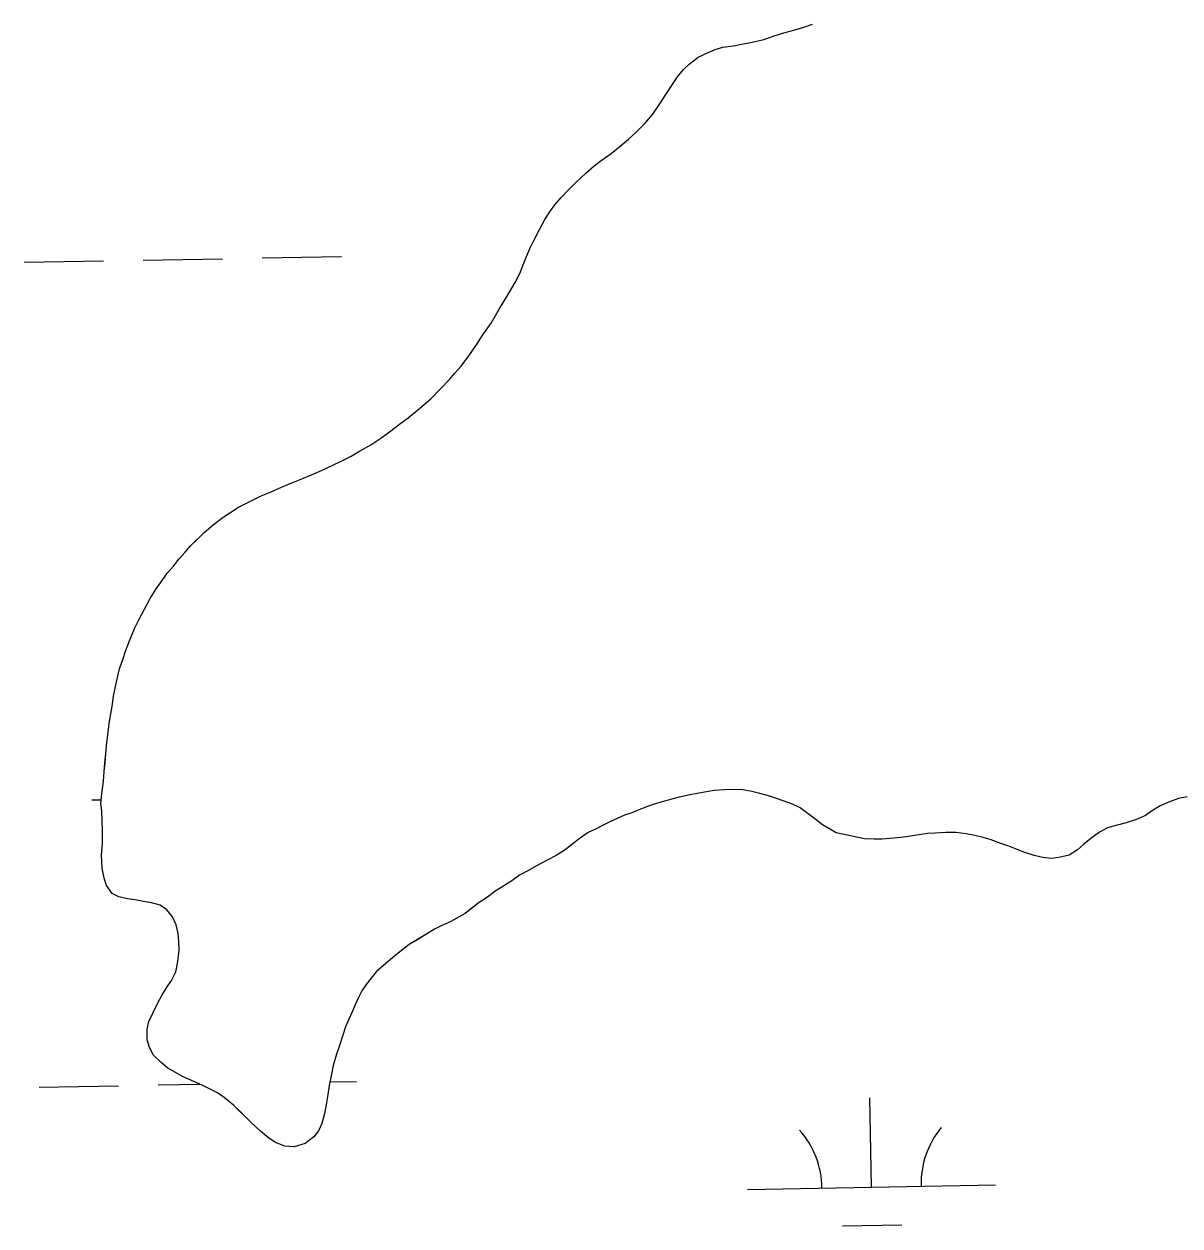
# Model space of a CAD drawing. Extents: x 3925854 to 3964121, y 224593 to 250589.
# Drawn here: x 3938176.8 to 3938642.9, y 243675.1 to 244159.7 of the extents above; entities that cross this region are included whole.
import ezdxf

# ---------------------------------------------------------------- set-up
doc = ezdxf.new("R2010")
doc.units = 0
doc.layers.add('V-TOPO-SHOR', color=7, linetype='Continuous')
doc.layers.add('V-WETL-SWMP', color=7, linetype='Continuous')

msp = doc.modelspace()

# ---------------------------------------------------------------- linework, layer by layer
at = {"layer": 'V-TOPO-SHOR'}
for points in [[(3938382.366, 244072.475), (3938384.605, 244076.854), (3938386.839, 244080.977), (3938389.069, 244084.45), (3938390.902, 244086.893), (3938393.387, 244089.849), (3938396.26, 244092.8), (3938399.26, 244095.878), (3938403.305, 244099.597), (3938406.695, 244102.542), (3938409.56, 244104.717), (3938413.594, 244107.529), (3938417.244, 244110.474), (3938420.502, 244113.292), (3938423.634, 244116.11), (3938427.156, 244119.575), (3938430.296, 244123.43), (3938433.439, 244127.931), (3938435.539, 244131.278), (3938437.9, 244134.88), (3938440.259, 244138.482), (3938442.743, 244141.436), (3938444.963, 244143.617), (3938448.611, 244146.433), (3938452.637, 244148.208), (3938455.494, 244149.478), (3938458.607, 244150.357), (3938462.881, 244150.967), (3938466.771, 244151.708), (3938470.4, 244152.454), (3938475.067, 244153.578), (3938479.22, 244154.967), (3938483.114, 244156.226), (3938486.616, 244157.101), (3938490.767, 244158.358), (3938494.789, 244159.749)], [(3938226.501, 243750.083), (3938226.538, 243754.482), (3938227.212, 243757.452), (3938228.795, 243760.932), (3938230.64, 243764.798), (3938232.35, 243768.018), (3938234.318, 243771.106), (3938236.285, 243774.065), (3938237.997, 243777.545), (3938238.81, 243781.678), (3938239.367, 243786.331), (3938239.268, 243789.956), (3938239.037, 243793.063), (3938238.161, 243796.434), (3938236.637, 243799.682), (3938234.462, 243802.549), (3938231.758, 243804.384), (3938228.275, 243805.32), (3938225.043, 243805.865), (3938221.684, 243806.541), (3938218.584, 243806.954), (3938215.098, 243807.761), (3938212.391, 243809.078), (3938210.091, 243812.334), (3938209.21, 243815.318), (3938208.34, 243819.336), (3938208.127, 243824.643), (3938208.428, 243829.558), (3938208.471, 243834.473), (3938208.376, 243838.485), (3938208.151, 243842.37), (3938207.789, 243845.479), (3938208.211, 243849.356), (3938208.901, 243854.267), (3938209.194, 243858.275), (3938209.482, 243861.769), (3938209.773, 243865.517), (3938210.201, 243870.043), (3938210.617, 243873.014), (3938211.174, 243877.668), (3938211.854, 243881.544), (3938212.399, 243884.516), (3938212.952, 243888.651), (3938213.763, 243892.657), (3938214.57, 243896.272), (3938215.377, 243899.757), (3938216.835, 243903.886), (3938217.767, 243906.854), (3938219.356, 243910.98), (3938221.471, 243916.268), (3938223.181, 243919.488), (3938225.418, 243923.737), (3938227.654, 243928.118), (3938230.147, 243931.978), (3938232.506, 243935.323), (3938234.732, 243938.409), (3938237.083, 243941.104), (3938239.309, 243943.933), (3938241.792, 243946.759), (3938244.145, 243949.454), (3938246.754, 243952.02), (3938249.494, 243954.713), (3938253.144, 243957.787), (3938257.182, 243960.857), (3938259.785, 243962.647), (3938263.3, 243964.945), (3938268.106, 243967.362), (3938272.397, 243969.524), (3938276.421, 243971.171), (3938280.579, 243972.949), (3938284.863, 243974.722), (3938288.887, 243976.369), (3938292.785, 243978.018), (3938296.809, 243979.664), (3938301.098, 243981.698), (3938305.255, 243983.731), (3938308.765, 243985.513), (3938312.147, 243987.553), (3938316.697, 243990.103), (3938321.123, 243993.042), (3938324.248, 243995.344), (3938328.807, 243998.797), (3938331.672, 244000.971), (3938336.362, 244004.814), (3938340.796, 244008.656), (3938344.712, 244012.633), (3938348.367, 244016.354), (3938350.459, 244018.795), (3938353.074, 244021.748), (3938356.215, 244025.992), (3938359.49, 244030.749), (3938361.589, 244033.967), (3938365.126, 244039.111), (3938368.411, 244044.776), (3938371.694, 244050.312), (3938374.844, 244055.461), (3938376.687, 244059.196), (3938378.141, 244062.678), (3938379.464, 244066.03), (3938381.049, 244069.77), (3938382.366, 244072.475)], [(3938504.255, 243833.595), (3938501.296, 243835.303), (3938498.721, 243836.878), (3938496.149, 243838.84), (3938492.938, 243841.326), (3938489.723, 243843.683), (3938486.63, 243845.133), (3938482.888, 243846.46), (3938479.792, 243847.521), (3938476.568, 243848.715), (3938473.47, 243849.518), (3938469.726, 243850.456), (3938466.623, 243850.872), (3938463.26, 243851.029), (3938459.248, 243850.935), (3938455.105, 243850.712), (3938451.994, 243850.091), (3938448.885, 243849.602), (3938444.736, 243848.731), (3938440.978, 243847.988), (3938437.996, 243847.236), (3938435.012, 243846.358), (3938431.25, 243845.354), (3938428.264, 243844.216), (3938424.76, 243842.823), (3938421.903, 243841.682), (3938418.917, 243840.675), (3938415.931, 243839.407), (3938413.072, 243838.006), (3938410.344, 243836.736), (3938407.483, 243835.208), (3938404.237, 243833.685), (3938400.591, 243831.129), (3938397.462, 243828.567), (3938394.599, 243826.523), (3938391.347, 243824.479), (3938387.966, 243822.697), (3938383.417, 243820.278), (3938379.905, 243818.239), (3938376.657, 243816.584), (3938373.531, 243814.282), (3938369.499, 243811.728), (3938366.767, 243810.071), (3938363.639, 243807.64), (3938360.385, 243805.467), (3938357.52, 243803.292), (3938354.655, 243801.117), (3938351.794, 243799.461), (3938348.933, 243797.804), (3938345.037, 243796.155), (3938342.307, 243794.756), (3938339.444, 243792.968), (3938335.543, 243790.544), (3938332.16, 243788.504), (3938329.557, 243786.585), (3938326.95, 243784.537), (3938324.605, 243782.487), (3938321.866, 243780.183), (3938318.866, 243777.492), (3938316.775, 243775.05), (3938314.811, 243772.478), (3938312.978, 243769.908), (3938311.661, 243767.203), (3938310.342, 243764.237), (3938309.152, 243761.401), (3938307.833, 243758.435), (3938306.513, 243755.343), (3938305.319, 243751.988), (3938303.856, 243747.472), (3938302.793, 243744.376), (3938301.46, 243739.729), (3938300.782, 243736.241), (3938299.838, 243731.721), (3938299.152, 243727.199), (3938298.605, 243723.967), (3938297.929, 243720.479), (3938296.858, 243716.349), (3938295.537, 243713.383), (3938293.706, 243710.942), (3938290.19, 243708.255), (3938285.779, 243707), (3938282.029, 243707.29), (3938278.16, 243708.746), (3938275.586, 243710.452), (3938272.118, 243713.328), (3938268.395, 243716.725), (3938266.085, 243719.075), (3938263.777, 243721.293), (3938261.34, 243723.773), (3938257.483, 243726.912), (3938254.782, 243728.747), (3938251.95, 243730.195), (3938248.599, 243731.905), (3938245.249, 243733.357), (3938240.995, 243735.207), (3938237.902, 243736.915), (3938234.814, 243738.754), (3938232.117, 243740.978), (3938229.037, 243743.98), (3938227.38, 243746.97), (3938226.501, 243750.083)], [(3938645.809, 243848.154), (3938642.309, 243847.408), (3938638.676, 243846.145), (3938634.909, 243844.496), (3938631.786, 243842.581), (3938628.923, 243840.535), (3938625.415, 243839.014), (3938621.134, 243837.627), (3938617.501, 243836.624), (3938613.61, 243835.622), (3938610.491, 243833.838), (3938606.975, 243831.28), (3938603.978, 243828.847), (3938601.631, 243826.797), (3938598.248, 243824.628), (3938594.099, 243823.629), (3938590.99, 243823.269), (3938587.629, 243823.684), (3938584.143, 243824.491), (3938580.402, 243825.687), (3938577.305, 243826.879), (3938573.824, 243828.204), (3938570.727, 243829.265), (3938566.727, 243830.723), (3938563.502, 243831.657), (3938560.143, 243832.462), (3938556.657, 243833.14), (3938552.649, 243833.693), (3938548.51, 243833.728), (3938544.238, 243833.507), (3938541.131, 243833.275), (3938537.633, 243832.788), (3938533.357, 243832.177), (3938530.377, 243831.686), (3938526.103, 243831.334), (3938522.867, 243831.104), (3938519.631, 243831.002), (3938515.751, 243831.166), (3938504.255, 243833.595)]]:
    msp.add_lwpolyline(points, dxfattribs=at)
at = {"layer": 'V-WETL-SWMP'}
for p, q in [((3938486.615, 244157.101), (3938490.766, 244158.359)), ((3938490.766, 244158.359), (3938494.789, 244159.748)), ((3938470.4, 244152.454), (3938475.068, 244153.578)), ((3938475.068, 244153.578), (3938479.221, 244154.966)), ((3938479.221, 244154.966), (3938483.113, 244156.226)), ((3938483.113, 244156.226), (3938486.615, 244157.101)), ((3938452.637, 244148.209), (3938455.494, 244149.478)), ((3938455.494, 244149.478), (3938458.607, 244150.357)), ((3938458.607, 244150.357), (3938462.882, 244150.966)), ((3938462.882, 244150.966), (3938466.771, 244151.709)), ((3938466.771, 244151.709), (3938470.4, 244152.454)), ((3938444.963, 244143.617), (3938448.61, 244146.432)), ((3938448.61, 244146.432), (3938452.637, 244148.209)), ((3938440.26, 244138.482), (3938442.744, 244141.436)), ((3938442.744, 244141.436), (3938444.963, 244143.617)), ((3938435.539, 244131.277), (3938440.26, 244138.482)), ((3938433.44, 244127.931), (3938435.539, 244131.277)), ((3938430.296, 244123.429), (3938433.44, 244127.931)), ((3938423.633, 244116.111), (3938427.157, 244119.575)), ((3938427.157, 244119.575), (3938430.296, 244123.429)), ((3938420.503, 244113.292), (3938423.633, 244116.111)), ((3938413.595, 244107.529), (3938417.244, 244110.473)), ((3938417.244, 244110.473), (3938420.503, 244113.292)), ((3938409.56, 244104.717), (3938413.595, 244107.529)), ((3938403.305, 244099.596), (3938406.694, 244102.542)), ((3938406.694, 244102.542), (3938409.56, 244104.717)), ((3938396.259, 244092.799), (3938399.261, 244095.878)), ((3938399.261, 244095.878), (3938403.305, 244099.596)), ((3938393.386, 244089.848), (3938396.259, 244092.799)), ((3938389.07, 244084.451), (3938390.902, 244086.893)), ((3938390.902, 244086.893), (3938393.386, 244089.848)), ((3938384.604, 244076.855), (3938386.84, 244080.976)), ((3938386.84, 244080.976), (3938389.07, 244084.451)), ((3938382.367, 244072.475), (3938384.604, 244076.855)), ((3938381.049, 244069.769), (3938382.367, 244072.475)), ((3938379.464, 244066.031), (3938381.049, 244069.769)), ((3938176.842, 244063.668), (3938208.837, 244064.25)), ((3938224.834, 244064.541), (3938256.829, 244065.123)), ((3938272.827, 244065.413), (3938304.821, 244065.995)), ((3938376.688, 244059.197), (3938378.141, 244062.678)), ((3938378.141, 244062.678), (3938379.464, 244066.031)), ((3938374.844, 244055.46), (3938376.688, 244059.197)), ((3938371.694, 244050.312), (3938374.844, 244055.46)), ((3938368.411, 244044.776), (3938371.694, 244050.312)), ((3938365.127, 244039.112), (3938368.411, 244044.776)), ((3938361.589, 244033.967), (3938365.127, 244039.112)), ((3938359.491, 244030.75), (3938361.589, 244033.967)), ((3938356.215, 244025.991), (3938359.491, 244030.75)), ((3938353.073, 244021.748), (3938356.215, 244025.991)), ((3938348.368, 244016.354), (3938350.459, 244018.795)), ((3938350.459, 244018.795), (3938353.073, 244021.748)), ((3938344.712, 244012.633), (3938348.368, 244016.354)), ((3938336.363, 244004.813), (3938340.796, 244008.656)), ((3938340.796, 244008.656), (3938344.712, 244012.633)), ((3938331.672, 244000.972), (3938336.363, 244004.813)), ((3938324.248, 243995.343), (3938328.807, 243998.797)), ((3938328.807, 243998.797), (3938331.672, 244000.972)), ((3938321.122, 243993.041), (3938324.248, 243995.343)), ((3938312.147, 243987.554), (3938316.698, 243990.103)), ((3938316.698, 243990.103), (3938321.122, 243993.041)), ((3938305.256, 243983.732), (3938308.765, 243985.513)), ((3938308.765, 243985.513), (3938312.147, 243987.554)), ((3938292.785, 243978.018), (3938296.81, 243979.665)), ((3938296.81, 243979.665), (3938301.098, 243981.698)), ((3938301.098, 243981.698), (3938305.256, 243983.732)), ((3938280.578, 243972.948), (3938284.863, 243974.722)), ((3938284.863, 243974.722), (3938288.888, 243976.369)), ((3938288.888, 243976.369), (3938292.785, 243978.018)), ((3938268.107, 243967.362), (3938272.396, 243969.525)), ((3938272.396, 243969.525), (3938276.422, 243971.172)), ((3938276.422, 243971.172), (3938280.578, 243972.948)), ((3938259.785, 243962.647), (3938263.299, 243964.946)), ((3938263.299, 243964.946), (3938268.107, 243967.362)), ((3938253.144, 243957.787), (3938257.182, 243960.858)), ((3938257.182, 243960.858), (3938259.785, 243962.647)), ((3938244.144, 243949.455), (3938249.495, 243954.714)), ((3938249.495, 243954.714), (3938253.144, 243957.787)), ((3938239.309, 243943.933), (3938241.791, 243946.758)), ((3938241.791, 243946.758), (3938244.144, 243949.455)), ((3938234.732, 243938.409), (3938237.084, 243941.105)), ((3938237.084, 243941.105), (3938239.309, 243943.933)), ((3938230.147, 243931.979), (3938232.505, 243935.322)), ((3938232.505, 243935.322), (3938234.732, 243938.409)), ((3938227.655, 243928.118), (3938230.147, 243931.979)), ((3938225.418, 243923.738), (3938227.655, 243928.118)), ((3938223.181, 243919.488), (3938225.418, 243923.738)), ((3938219.355, 243910.981), (3938221.471, 243916.268)), ((3938221.471, 243916.268), (3938223.181, 243919.488)), ((3938216.835, 243903.886), (3938217.767, 243906.854)), ((3938217.767, 243906.854), (3938219.355, 243910.981)), ((3938215.376, 243899.758), (3938216.835, 243903.886)), ((3938214.57, 243896.272), (3938215.376, 243899.758)), ((3938212.951, 243888.651), (3938213.762, 243892.656)), ((3938213.762, 243892.656), (3938214.57, 243896.272)), ((3938212.398, 243884.516), (3938212.951, 243888.651)), ((3938211.854, 243881.544), (3938212.398, 243884.516)), ((3938210.616, 243873.015), (3938211.174, 243877.668)), ((3938211.174, 243877.668), (3938211.854, 243881.544)), ((3938210.202, 243870.043), (3938210.616, 243873.015)), ((3938209.774, 243865.517), (3938210.202, 243870.043)), ((3938209.483, 243861.768), (3938209.774, 243865.517)), ((3938208.901, 243854.268), (3938209.194, 243858.276)), ((3938209.194, 243858.276), (3938209.483, 243861.768)), ((3938208.211, 243849.357), (3938208.901, 243854.268)), ((3938207.789, 243845.479), (3938208.211, 243849.357)), ((3938444.737, 243848.731), (3938440.978, 243847.987)), ((3938448.885, 243849.601), (3938444.737, 243848.731)), ((3938451.995, 243850.092), (3938448.885, 243849.601)), ((3938455.106, 243850.712), (3938451.995, 243850.092)), ((3938459.248, 243850.934), (3938455.106, 243850.712)), ((3938463.26, 243851.029), (3938459.248, 243850.934)), ((3938466.623, 243850.871), (3938463.26, 243851.029)), ((3938469.725, 243850.456), (3938466.623, 243850.871)), ((3938473.469, 243849.517), (3938469.725, 243850.456)), ((3938476.568, 243848.714), (3938473.469, 243849.517)), ((3938479.792, 243847.522), (3938476.568, 243848.714)), ((3938645.809, 243848.154), (3938642.309, 243847.408)), ((3938204.196, 243846.887), (3938207.95, 243846.955)), ((3938208.151, 243842.37), (3938207.789, 243845.479)), ((3938428.265, 243844.216), (3938424.759, 243842.823)), ((3938431.251, 243845.354), (3938428.265, 243844.216)), ((3938435.012, 243846.357), (3938431.251, 243845.354)), ((3938437.996, 243847.237), (3938435.012, 243846.357)), ((3938440.978, 243847.987), (3938437.996, 243847.237)), ((3938482.888, 243846.46), (3938479.792, 243847.522)), ((3938486.629, 243845.133), (3938482.888, 243846.46)), ((3938489.722, 243843.683), (3938486.629, 243845.133)), ((3938492.937, 243841.326), (3938489.722, 243843.683)), ((3938634.909, 243844.496), (3938631.787, 243842.582)), ((3938638.675, 243846.145), (3938634.909, 243844.496)), ((3938642.309, 243847.408), (3938638.675, 243846.145)), ((3938208.376, 243838.486), (3938208.151, 243842.37)), ((3938208.47, 243834.474), (3938208.376, 243838.486)), ((3938415.931, 243839.406), (3938413.072, 243838.007)), ((3938418.918, 243840.674), (3938415.931, 243839.406)), ((3938421.903, 243841.683), (3938418.918, 243840.674)), ((3938424.759, 243842.823), (3938421.903, 243841.683)), ((3938496.15, 243838.84), (3938492.937, 243841.326)), ((3938498.721, 243836.877), (3938496.15, 243838.84)), ((3938625.415, 243839.014), (3938621.134, 243837.628)), ((3938628.922, 243840.536), (3938625.415, 243839.014)), ((3938631.787, 243842.582), (3938628.922, 243840.536)), ((3938208.428, 243829.558), (3938208.47, 243834.474)), ((3938404.236, 243833.684), (3938400.591, 243831.128)), ((3938407.484, 243835.209), (3938404.236, 243833.684)), ((3938410.344, 243836.737), (3938407.484, 243835.209)), ((3938413.072, 243838.007), (3938410.344, 243836.737)), ((3938501.295, 243835.302), (3938498.721, 243836.877)), ((3938504.256, 243833.594), (3938501.295, 243835.302)), ((3938515.751, 243831.165), (3938504.256, 243833.594)), ((3938544.238, 243833.506), (3938541.131, 243833.275)), ((3938548.51, 243833.728), (3938544.238, 243833.506)), ((3938552.65, 243833.692), (3938548.51, 243833.728)), ((3938556.657, 243833.14), (3938552.65, 243833.692)), ((3938610.49, 243833.838), (3938606.975, 243831.281)), ((3938613.611, 243835.623), (3938610.49, 243833.838)), ((3938617.502, 243836.624), (3938613.611, 243835.623)), ((3938621.134, 243837.628), (3938617.502, 243836.624)), ((3938208.126, 243824.643), (3938208.428, 243829.558)), ((3938400.591, 243831.128), (3938397.463, 243828.567)), ((3938519.632, 243831.002), (3938515.751, 243831.165)), ((3938522.867, 243831.104), (3938519.632, 243831.002)), ((3938526.104, 243831.334), (3938522.867, 243831.104)), ((3938530.377, 243831.686), (3938526.104, 243831.334)), ((3938533.358, 243832.177), (3938530.377, 243831.686)), ((3938537.633, 243832.787), (3938533.358, 243832.177)), ((3938541.131, 243833.275), (3938537.633, 243832.787)), ((3938560.144, 243832.463), (3938556.657, 243833.14)), ((3938563.502, 243831.657), (3938560.144, 243832.463)), ((3938566.728, 243830.724), (3938563.502, 243831.657)), ((3938570.727, 243829.266), (3938566.728, 243830.724)), ((3938573.823, 243828.204), (3938570.727, 243829.266)), ((3938603.978, 243828.848), (3938601.631, 243826.798)), ((3938606.975, 243831.281), (3938603.978, 243828.848)), ((3938208.339, 243819.336), (3938208.126, 243824.643)), ((3938391.346, 243824.479), (3938387.966, 243822.697)), ((3938394.599, 243826.522), (3938391.346, 243824.479)), ((3938397.463, 243828.567), (3938394.599, 243826.522)), ((3938577.305, 243826.88), (3938573.823, 243828.204)), ((3938580.401, 243825.688), (3938577.305, 243826.88)), ((3938584.143, 243824.491), (3938580.401, 243825.688)), ((3938587.629, 243823.685), (3938584.143, 243824.491)), ((3938598.248, 243824.628), (3938594.098, 243823.629)), ((3938601.631, 243826.798), (3938598.248, 243824.628)), ((3938209.21, 243815.318), (3938208.339, 243819.336)), ((3938383.417, 243820.278), (3938379.905, 243818.238)), ((3938387.966, 243822.697), (3938383.417, 243820.278)), ((3938590.99, 243823.268), (3938587.629, 243823.685)), ((3938594.098, 243823.629), (3938590.99, 243823.268)), ((3938210.09, 243812.334), (3938209.21, 243815.318)), ((3938373.531, 243814.282), (3938369.498, 243811.729)), ((3938376.656, 243816.584), (3938373.531, 243814.282)), ((3938379.905, 243818.238), (3938376.656, 243816.584)), ((3938212.391, 243809.079), (3938210.09, 243812.334)), ((3938366.766, 243810.071), (3938363.639, 243807.64)), ((3938369.498, 243811.729), (3938366.766, 243810.071)), ((3938215.097, 243807.762), (3938212.391, 243809.079)), ((3938218.583, 243806.955), (3938215.097, 243807.762)), ((3938221.685, 243806.54), (3938218.583, 243806.955)), ((3938225.044, 243805.864), (3938221.685, 243806.54)), ((3938228.274, 243805.319), (3938225.044, 243805.864)), ((3938231.759, 243804.383), (3938228.274, 243805.319)), ((3938360.386, 243805.468), (3938354.655, 243801.118)), ((3938363.639, 243807.64), (3938360.386, 243805.468)), ((3938234.461, 243802.548), (3938231.759, 243804.383)), ((3938236.636, 243799.682), (3938234.461, 243802.548)), ((3938238.16, 243796.434), (3938236.636, 243799.682)), ((3938354.655, 243801.118), (3938348.933, 243797.804)), ((3938239.037, 243793.062), (3938238.16, 243796.434)), ((3938342.307, 243794.756), (3938339.445, 243792.969)), ((3938345.037, 243796.155), (3938342.307, 243794.756)), ((3938348.933, 243797.804), (3938345.037, 243796.155)), ((3938239.269, 243789.955), (3938239.037, 243793.062)), ((3938239.367, 243786.331), (3938239.269, 243789.955)), ((3938335.542, 243790.544), (3938332.16, 243788.503)), ((3938339.445, 243792.969), (3938335.542, 243790.544)), ((3938238.809, 243781.678), (3938239.367, 243786.331)), ((3938329.556, 243786.585), (3938326.95, 243784.537)), ((3938332.16, 243788.503), (3938329.556, 243786.585)), ((3938237.996, 243777.544), (3938238.809, 243781.678)), ((3938321.866, 243780.182), (3938318.867, 243777.491)), ((3938324.604, 243782.487), (3938321.866, 243780.182)), ((3938326.95, 243784.537), (3938324.604, 243782.487)), ((3938236.284, 243774.065), (3938237.996, 243777.544)), ((3938318.867, 243777.491), (3938316.775, 243775.05)), ((3938232.35, 243768.018), (3938234.318, 243771.106)), ((3938234.318, 243771.106), (3938236.284, 243774.065)), ((3938314.812, 243772.479), (3938312.979, 243769.907)), ((3938316.775, 243775.05), (3938314.812, 243772.479)), ((3938230.64, 243764.798), (3938232.35, 243768.018)), ((3938311.661, 243767.202), (3938310.342, 243764.237)), ((3938312.979, 243769.907), (3938311.661, 243767.202)), ((3938227.212, 243757.452), (3938228.795, 243760.932)), ((3938228.795, 243760.932), (3938230.64, 243764.798)), ((3938309.152, 243761.401), (3938307.833, 243758.436)), ((3938310.342, 243764.237), (3938309.152, 243761.401)), ((3938226.539, 243754.482), (3938227.212, 243757.452)), ((3938307.833, 243758.436), (3938306.512, 243755.342)), ((3938226.501, 243750.083), (3938226.539, 243754.482)), ((3938305.318, 243751.988), (3938303.856, 243747.472)), ((3938306.512, 243755.342), (3938305.318, 243751.988)), ((3938227.38, 243746.97), (3938226.501, 243750.083)), ((3938229.036, 243743.98), (3938227.38, 243746.97)), ((3938303.856, 243747.472), (3938302.794, 243744.376)), ((3938232.116, 243740.977), (3938229.036, 243743.98)), ((3938302.794, 243744.376), (3938301.46, 243739.729)), ((3938234.814, 243738.754), (3938232.116, 243740.977)), ((3938237.903, 243736.915), (3938234.814, 243738.754)), ((3938240.994, 243735.207), (3938237.903, 243736.915)), ((3938301.46, 243739.729), (3938300.783, 243736.241)), ((3938230.883, 243731.921), (3938247.854, 243732.229)), ((3938245.248, 243733.358), (3938240.994, 243735.207)), ((3938248.6, 243731.906), (3938245.248, 243733.358)), ((3938254.783, 243728.747), (3938248.6, 243731.906)), ((3938299.838, 243731.721), (3938299.152, 243727.198)), ((3938300.783, 243736.241), (3938299.838, 243731.721)), ((3938300.143, 243733.18), (3938310.869, 243733.375)), ((3938182.89, 243731.048), (3938214.885, 243731.63)), ((3938257.484, 243726.912), (3938254.783, 243728.747)), ((3938261.339, 243723.773), (3938257.484, 243726.912)), ((3938299.152, 243727.198), (3938298.606, 243723.968)), ((3938263.776, 243721.293), (3938261.339, 243723.773)), ((3938298.606, 243723.968), (3938297.929, 243720.48)), ((3938518.523, 243690.713), (3938517.869, 243726.707)), ((3938266.086, 243719.074), (3938263.776, 243721.293)), ((3938268.395, 243716.725), (3938266.086, 243719.074)), ((3938297.929, 243720.48), (3938296.858, 243716.349)), ((3938272.118, 243713.328), (3938268.395, 243716.725)), ((3938275.586, 243710.452), (3938272.118, 243713.328)), ((3938295.538, 243713.384), (3938293.706, 243710.942)), ((3938296.858, 243716.349), (3938295.538, 243713.384)), ((3938278.159, 243708.747), (3938275.586, 243710.452)), ((3938282.029, 243707.29), (3938278.159, 243708.747)), ((3938290.189, 243708.255), (3938285.778, 243706.999)), ((3938293.706, 243710.942), (3938290.189, 243708.255)), ((3938285.778, 243706.999), (3938282.029, 243707.29)), ((3938468.531, 243689.804), (3938568.515, 243691.622)), ((3938506.806, 243675.067), (3938530.802, 243675.503))]:
    msp.add_line(p, q, dxfattribs=at)
for centre, start, end in [((3938463.281, 243690.184), 0.26988, 41.81354), ((3938573.748, 243692.192), 140.26988, 181.81353)]:
    msp.add_arc(centre, 35.246, start, end, dxfattribs=at)

doc.saveas('drawing.dxf')
